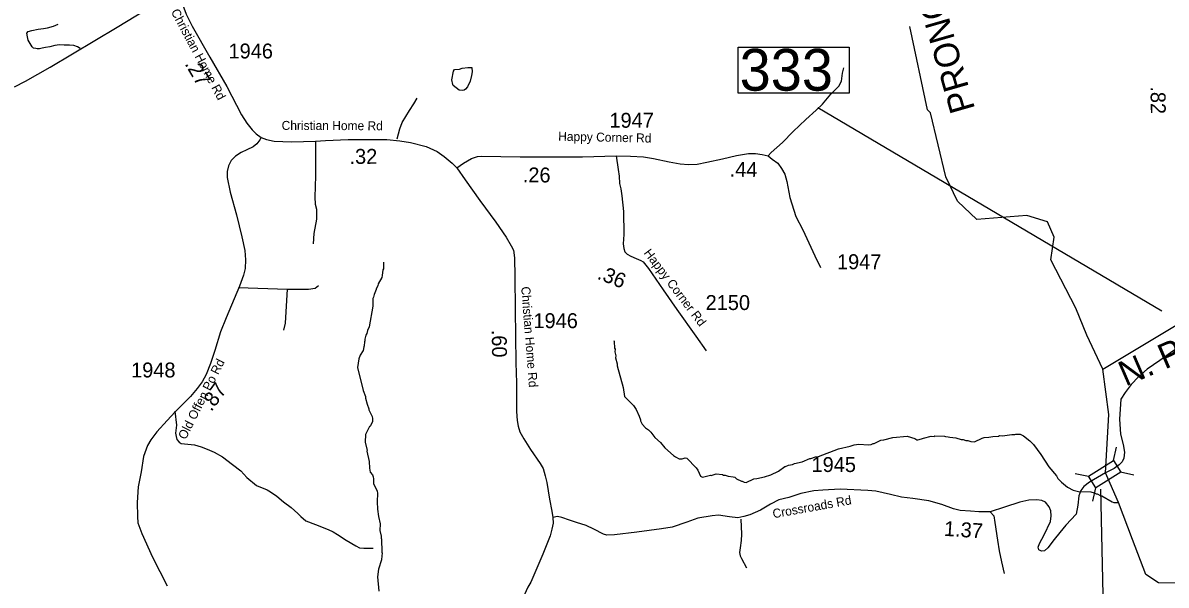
# Model space of a CAD drawing. Extents: x 1248224 to 1454986, y 825081 to 985870.
# Drawn here: x 1389518 to 1399090, y 933834 to 938542 of the extents above; entities that cross this region are included whole.
import ezdxf

# ---------------------------------------------------------------- set-up
doc = ezdxf.new("R2010")
doc.units = 0
for name, color, linetype in [('Exist Hydrographic Creek Single Shore', 7, 'Continuous'), ('Exist Hydrographic Misc Water Feature', 7, 'Continuous'), ('Exist Hydrographic River Shore', 7, 'Continuous'), ('Exist Hydrographic River Shore Label', 7, 'Continuous'), ('Exist Road Non-System Type 51', 7, 'Continuous'), ('Exist Road Secondary Mileage Hundredths English Label', 7, 'Continuous'), ('Exist Road Secondary Structure Standard Bridge CELL', 7, 'Continuous'), ('Exist Road Secondary Structure Standard Bridge Number Label', 7, 'Continuous'), ('Exist Road Secondary Type 41 Attributed', 7, 'Continuous'), ('Exist Road Secondary Type 51 Attributed', 7, 'Continuous'), ('Exist Road Secondary Type 51 Label', 7, 'Continuous'), ('Exist Road Secondary Type 51 Number Label', 7, 'Continuous')]:
    doc.layers.add(name, color=color, linetype=linetype)

msp = doc.modelspace()

# ---------------------------------------------------------------- linework, layer by layer
at = {"layer": 'Exist Hydrographic Creek Single Shore'}
msp.add_lwpolyline([(1398691.4, 934524.5), (1398583.6, 934772.9)], dxfattribs=at)
at = {"layer": 'Exist Hydrographic Misc Water Feature'}
for points in [[(1393131.6, 938151.3), (1393172.2, 938154.8), (1393196.4, 938162.2), (1393244.6, 938169), (1393276.1, 938168.2), (1393279.7, 938132), (1393275, 938100.2), (1393261.9, 938052.5), (1393240.6, 938005), (1393224.2, 937985.4), (1393212, 937977.7), (1393195.9, 937974.2), (1393172, 937978.8), (1393121, 938018), (1393117.2, 938026.1), (1393110.1, 938064.3), (1393123.9, 938135.9), (1393131.6, 938151.3)], [(1392537.2, 936538.4), (1392535.9, 936482.4), (1392531.7, 936474.5), (1392526.4, 936426.6), (1392522.1, 936410.7), (1392492.8, 936355.5), (1392488.4, 936339.6), (1392475.8, 936315.9), (1392475.6, 936307.9), (1392458.7, 936268.2), (1392454.1, 936244.3), (1392447.8, 936232.5), (1392448.2, 936168.5), (1392416.1, 935997.2), (1392403.3, 935965.6), (1392398.8, 935941.7), (1392390.4, 935925.9), (1392381.7, 935894.1), (1392381.3, 935878.1), (1392377.1, 935870.2), (1392376.2, 935838.2), (1392372, 935830.3), (1392367.3, 935798.4), (1392342.4, 935759.1), (1392329.6, 935727.4), (1392319.8, 935655.6), (1392367.2, 935462.5), (1392386.1, 935414), (1392385.7, 935398), (1392400, 935349.5), (1392415.5, 935309.2), (1392415.3, 935301.2), (1392442, 935244.5), (1392445.5, 935228.4), (1392445, 935204.4), (1392432.2, 935172.7), (1392426, 935162.9), (1392419.9, 935161), (1392386.3, 935093.9), (1392384.7, 935029.9), (1392399.1, 934961.5), (1392396.9, 934955.3), (1392416.9, 934869), (1392419.5, 934813.1), (1392426.8, 934780.9), (1392444.2, 934756.4), (1392449.7, 934740.3), (1392453.4, 934724.2), (1392452.4, 934684.2), (1392482.9, 934619.4), (1392486.5, 934603.3), (1392483.1, 934531.4), (1392487.9, 934468.6), (1392494.1, 934407.1), (1392508.3, 934346.8), (1392507, 934290.8), (1392517.8, 934242.5), (1392517.4, 934226.5), (1392521.2, 934218.4), (1392522.6, 934110.4), (1392526.4, 934102.3), (1392521.8, 934078.4), (1392521.1, 934046.4), (1392495.2, 933967), (1392485.6, 933903.3), (1392498.7, 933782.9)], [(1394465.6, 935882.2), (1394469.4, 935874.1), (1394472.1, 935818), (1394475.9, 935809.9), (1394475.3, 935785.9), (1394482.5, 935753.7), (1394480.2, 935737.8), (1394492.9, 935685.5), (1394492.5, 935669.5), (1394544.1, 935488.1), (1394554.3, 935411.9), (1394630.5, 935338), (1394651.7, 935305.4), (1394678.4, 935248.8), (1394689.5, 935216.5), (1394689.4, 935208.5), (1394702.8, 935180.1), (1394732, 935149.5), (1394755.6, 935132.8), (1394775.1, 935114.3), (1394809.3, 935069.1), (1394857.1, 935028.3), (1394892, 934983.4), (1394966.5, 934919.5), (1394982.1, 934907.2), (1395013.8, 934892.3), (1395037.8, 934891.7), (1395062, 934899.2), (1395077.9, 934896.7), (1395154, 934816.9), (1395169.6, 934796.9), (1395190.7, 934747.1), (1395202.2, 934739.7), (1395208.4, 934738.4), (1395274.5, 934753.8), (1395280.1, 934752.1), (1395323.1, 934766.3), (1395374.6, 934759.3), (1395382.5, 934755.1), (1395398.5, 934754.7), (1395422.3, 934746.1), (1395466.2, 934741), (1395480.1, 934736.7), (1395493.8, 934724.4), (1395533.3, 934703.4), (1395541.3, 934703.2), (1395557.1, 934694.8), (1395573.1, 934694.3), (1395637.8, 934724.8), (1395661.9, 934726.1), (1395727, 934739.7), (1395781.2, 934758.3), (1395843.4, 934787.6), (1395896.4, 934826.3), (1395904.4, 934826.1), (1395928.6, 934837.6), (1395960.8, 934844.8), (1395977, 934852.3), (1396041.3, 934866.7), (1396105.9, 934893.1), (1396113.9, 934892.9), (1396154.3, 934907.9), (1396178.4, 934911.3), (1396348, 934975.1), (1396444.5, 934996.7), (1396476.8, 935007.9), (1396517, 935014.8), (1396596.8, 935008.9), (1396620.9, 935012.3), (1396637.1, 935019.9), (1396645.1, 935019.7), (1396701.7, 935046.3), (1396725.8, 935049.7), (1396801.7, 935069.8), (1396922.7, 935080.8), (1396985.9, 935061.3)], [(1396985.9, 935061.3), (1397001.9, 935050.8), (1397009.9, 935050.6), (1397042.1, 935057.8), (1397058.3, 935065.4), (1397122.6, 935079.8), (1397146.6, 935079.2), (1397154.7, 935083), (1397234.6, 935081), (1397242.5, 935076.8), (1397264.6, 935076.3), (1397278.4, 935071.9), (1397328.3, 935066.6), (1397374, 935053.5), (1397390, 935053.1), (1397413.8, 935044.6), (1397429.7, 935044.2), (1397453.6, 935035.6), (1397485.6, 935034.7), (1397550.3, 935065.1), (1397566.4, 935068.8), (1397606.5, 935071.7), (1397638.7, 935078.9), (1397686.8, 935081.7), (1397694.8, 935085.5), (1397718.8, 935085), (1397799, 935094.9), (1397823, 935094.3), (1397831.1, 935098.1), (1397869.2, 935097.2), (1397896.9, 935084.5), (1397949.8, 935041.2), (1397979.1, 935010.4), (1398041.1, 934928.8), (1398108.6, 934825.2), (1398170.7, 934747.6), (1398184.2, 934725.3), (1398213.5, 934694.6), (1398264.5, 934655.3), (1398311.9, 934630.1), (1398355.7, 934616.9), (1398459.5, 934614.4), (1398487.3, 934605.7), (1398503.2, 934597.3), (1398511.2, 934597), (1398542.8, 934580.3), (1398550.8, 934580.1), (1398637.5, 934529.9), (1398653.4, 934525.5), (1398691.4, 934524.5)]]:
    msp.add_lwpolyline(points, dxfattribs=at)
at = {"layer": 'Exist Hydrographic River Shore'}
for points in [[(1398560.2, 935641.5), (1398425.9, 935927.9), (1398332.7, 936153.1), (1398124.7, 936557.8), (1398152.8, 936747.6), (1398097.7, 936876.8), (1397923.7, 936929.5), (1397505.7, 936895.3), (1397342.7, 937049.6), (1397246.7, 937251.8), (1397115.7, 937789.5), (1397091.7, 937813), (1396944.4, 938511.1)], [(1398560.2, 935641.5), (1399228.5, 936043.5)], [(1398583.6, 934772.9), (1398611.5, 935262.3), (1398560.2, 935641.5)], [(1399218.7, 933850.4), (1399026.8, 933854.1), (1398919.8, 933921.9), (1398809.7, 934216.4), (1398691.4, 934524.5)]]:
    msp.add_lwpolyline(points, dxfattribs=at)
at = {"layer": 'Exist Road Non-System Type 51'}
msp.add_line((1391323.6, 936327.2), (1391730.1, 936311.5), dxfattribs=at)
for points in [[(1389997.6, 938327), (1389973.9, 938341.4), (1389944.1, 938352), (1389908.1, 938354.8), (1389862.1, 938355.7), (1389824.1, 938356.5), (1389784, 938351.3), (1389743.7, 938342.1), (1389707.6, 938334.8), (1389679.4, 938329.4), (1389657.3, 938323.8), (1389637.3, 938324.2), (1389625.3, 938326.4), (1389607.4, 938330.8), (1389595.6, 938341.1), (1389585.9, 938355.3), (1389562.7, 938395.8), (1389557.3, 938423.9), (1389549.9, 938454.1), (1389562.2, 938469.8), (1389592.4, 938477.2), (1389646.7, 938490.1), (1389690.8, 938495.2), (1389722.9, 938500.6), (1389773.2, 938513.6), (1389813.6, 938530.8)], [(1395759.1, 937427), (1395782.6, 937456.7), (1395878.7, 937541), (1395966.4, 937632.2), (1396072.6, 937731.7), (1396158.6, 937811), (1396212.6, 937860), (1396283.4, 937944.3), (1396349.1, 938011.8), (1396372.7, 938052.3), (1396379.5, 938121.5), (1396390.9, 938164.4)], [(1392652.3, 937571), (1392674, 937654.6), (1392693, 937706.3), (1392724.1, 937757.7), (1392755.1, 937807.1), (1392790.3, 937864.4), (1392819.3, 937911.9)], [(1391968.6, 937552), (1391968.6, 937495.5), (1391967, 937261.4), (1391962.1, 937082.3), (1391963.8, 937024.3), (1391975, 936980.7), (1391975, 936945.2), (1391975, 936898.4), (1391954.1, 936779), (1391949.2, 936692.5)], [(1391730.1, 936311.5), (1391714.5, 936026), (1391698.9, 935967.3)], [(1391730.1, 936311.5), (1391910, 936311.5), (1391964.7, 936319.4), (1391992, 936342.8)], [(1390789.1, 935289), (1390802.7, 935172.6), (1390795.4, 935106.7), (1390800.8, 935078.6), (1390806.3, 935054.4), (1390825.9, 935032), (1390843.7, 935019.7), (1390953.5, 935007.5), (1391009.2, 934992.3), (1391060.9, 934973.3), (1391120.4, 934948.1), (1391189.6, 934906.6), (1391272.5, 934844.9), (1391341.4, 934791.5), (1391392.3, 934734.4), (1391475, 934666.7), (1391562.4, 934632.9), (1391592.1, 934614.3), (1391645.3, 934577.2), (1391700.5, 934532.1), (1391763.5, 934482.8), (1391818.6, 934433.7), (1391846.1, 934407.1), (1391887.4, 934372.2), (1391966.9, 934342.6), (1392074, 934298.4), (1392115.7, 934279.6), (1392153.3, 934256.8), (1392224.4, 934211.3), (1392305.5, 934161.7), (1392337.2, 934147), (1392371.1, 934144.3), (1392401.2, 934143.7), (1392449.2, 934142.8)], [(1395530.2, 934384.9), (1395533.7, 934260.8), (1395532.6, 934206.7), (1395523.4, 934144.9), (1395518.6, 934107), (1395524.1, 934078.8), (1395535.6, 934056.6), (1395576.1, 933979.7)], [(1397616.5, 934448.6), (1397646.1, 934414.1), (1397656, 934357.2), (1397678.3, 934211.1), (1397693.1, 934122), (1397710.5, 934027.9), (1397735.2, 933931.3)]]:
    msp.add_lwpolyline(points, dxfattribs=at)
at = {"layer": 'Exist Road Secondary Structure Standard Bridge CELL'}
for p, q in [((1398648.6, 934877.4), (1398673.3, 934987.9)), ((1398328.6, 934769.7), (1398439, 934745)), ((1398709.2, 934781.9), (1398819.7, 934757.2)), ((1398476.4, 934536.8), (1398501.1, 934647.3))]:
    msp.add_line(p, q, dxfattribs=at)
msp.add_lwpolyline([(1398439, 934745), (1398648.3, 934877.9), (1398710.4, 934780.1), (1398501.1, 934647.3)], close=True, dxfattribs=at)
at = {"layer": 'Exist Road Secondary Structure Standard Bridge Number Label'}
msp.add_line((1399055.3, 936128.5), (1396172.8, 937829.2), dxfattribs=at)
msp.add_lwpolyline([(1395506.6, 938338.3), (1396435.6, 938338.3), (1396435.6, 937954.2), (1395506.6, 937954.2)], close=True, dxfattribs=at)
msp.add_lwpolyline([(1398541.2, 934638.1), (1398562.7, 933627.4), (1395530.6, 933046.8)], dxfattribs=at)
at = {"layer": 'Exist Road Secondary Type 41 Attributed'}
msp.add_lwpolyline([(1394486.4, 937427.2), (1394502.6, 937312.5), (1394511.2, 937257.2), (1394512.5, 937195.8), (1394523.5, 937151.5), (1394532.1, 937092.5), (1394545.6, 936961.1), (1394548.1, 936768.9), (1394544.4, 936690.2), (1394549.3, 936652.1), (1394559.1, 936623.8), (1394576.3, 936604.2), (1394608.2, 936587), (1394653.7, 936567.3), (1394690.5, 936552.6), (1394712.6, 936541.5), (1394755.6, 936485), (1394878.1, 936304.9), (1394993.6, 936142.7), (1395152.9, 935917.1), (1395239.8, 935794.5)], dxfattribs=at)
at = {"layer": 'Exist Road Secondary Type 51 Attributed'}
for points in [[(1389446.5, 938007.4), (1389540.2, 938054.9), (1389746.1, 938171.7), (1390307.2, 938506.4), (1390619.7, 938696.7), (1390822.2, 938804.9)], [(1390822.2, 938804.9), (1390848.9, 938711.1), (1390885.2, 938613.4), (1390934, 938514.5), (1391081.7, 938254), (1391226.6, 938008.1), (1391346.8, 937772.6), (1391391.5, 937700.6), (1391436.5, 937645.5), (1391471.6, 937611.7), (1391511.6, 937582.9)], [(1391511.6, 937582.9), (1391501.6, 937562.6), (1391476.6, 937528.8), (1391446.6, 937503.7), (1391392.8, 937478.7), (1391344, 937456.2), (1391298.9, 937426.1), (1391261.4, 937389.8), (1391240.1, 937343.4), (1391227.6, 937298.4), (1391228.8, 937245.8), (1391252.5, 937125.1), (1391306.3, 936933.5), (1391351.3, 936749.4), (1391375.1, 936636.7), (1391381.4, 936556.3), (1391377.6, 936483.6), (1391366.3, 936428.5), (1391332.6, 936337.1), (1391218.8, 936072.5), (1391171.3, 935954.8), (1391123.7, 935799.5), (1391087.7, 935688.7), (1391052.7, 935597.3), (1391017.7, 935534.7), (1390977.6, 935479.6), (1390921.3, 935411.9), (1390792.7, 935285), (1390726.4, 935211.1), (1390638.8, 935115.9), (1390588.7, 935049.6), (1390559.9, 935002), (1390527.4, 934911.8), (1390508.8, 934783.7), (1390483.8, 934656), (1390473.8, 934525.8), (1390476.3, 934409.3), (1390478.8, 934355.4), (1390512.4, 934266), (1390603.7, 934066.9), (1390726, 933827.3)], [(1391511.6, 937582.9), (1391556.3, 937564.1), (1391622.1, 937551.2), (1391766.5, 937546.1), (1391968.6, 937552), (1392050.2, 937556.4), (1392241, 937564.1), (1392563.8, 937565.7), (1392673.4, 937555.3), (1392763.7, 937541.1), (1392893.9, 937506.3), (1392985.4, 937465), (1393044.4, 937424), (1393111.4, 937367.2), (1393150.1, 937328.5)], [(1394486.4, 937427.2), (1394605.4, 937425.9), (1394714.7, 937420.9), (1394798.2, 937405), (1394928.4, 937376.7), (1395021.7, 937360.7), (1395091.7, 937354.6), (1395164.2, 937359.5), (1395245.2, 937374.2), (1395376.6, 937403.7), (1395493.3, 937432), (1395594.6, 937449.2), (1395652.3, 937447.9), (1395707.5, 937440.6), (1395759.1, 937427), (1395792.3, 937401.2), (1395837.7, 937368.1), (1395870.9, 937322.6), (1395897.9, 937275.9), (1395913.8, 937213.2), (1395940.5, 937079.9), (1395990.8, 936921.3), (1396048.6, 936809.5), (1396149, 936591.5), (1396197.2, 936492.7)], [(1393150.1, 937328.5), (1393206.7, 937367), (1393273, 937405.1), (1393323.4, 937422.3), (1393359, 937424.7), (1393681.9, 937419.8), (1393987.3, 937418.6), (1394202.2, 937421), (1394486.4, 937427.2)], [(1393150.1, 937328.5), (1393222.2, 937227.9), (1393344.7, 937055), (1393477.5, 936873.1), (1393565, 936748.5), (1393606.3, 936675), (1393624.3, 936637.5), (1393633.4, 936574.3), (1393635.9, 936415.6), (1393638.5, 936142.6), (1393645, 935694.4), (1393651.4, 935526.6), (1393649.9, 935286.4), (1393656.4, 935212.8), (1393664.1, 935165.1), (1393679.6, 935118.6), (1393711.8, 935059.2), (1393768.6, 934970.2), (1393849.7, 934851), (1393872.9, 934811), (1393889.6, 934749.1), (1393903.8, 934692.3), (1393925.7, 934552.9), (1393946.3, 934454.2), (1393955.4, 934400)], [(1399249.6, 935848.6), (1399196.7, 935824.5), (1399147.3, 935791.5), (1399036.7, 935713.9), (1398930.9, 935643.2), (1398857.9, 935577.3), (1398796.8, 935513.7), (1398747.4, 935447.8), (1398712.1, 935391.3), (1398700.3, 935224.2), (1398707.5, 935097.4), (1398730.8, 935010.2), (1398740.6, 934946.3), (1398735.7, 934897.1), (1398721, 934866.4), (1398697.7, 934840.6), (1398654.7, 934811.1), (1398583.6, 934772.9)], [(1398583.6, 934772.9), (1398447.9, 934696.4), (1398400, 934660.8), (1398376.7, 934625.2), (1398358.2, 934582.2), (1398349.7, 934504.3), (1398337.5, 934428.1), (1398251.5, 934334.7), (1398199.9, 934274.5), (1398152, 934216.7), (1398099.2, 934146.7), (1398071, 934120.9), (1398046.4, 934117.2), (1398024.3, 934129.5), (1398018.2, 934152.8), (1398029.3, 934183.5), (1398068.9, 934254.5), (1398123, 934367.5), (1398126.7, 934413), (1398125.4, 934456), (1398110.7, 934490.4), (1398078.8, 934528.5), (1398048.1, 934543.3), (1398007.5, 934548.2), (1397941.2, 934545.7), (1397863.9, 934527.3), (1397736.2, 934486.7), (1397616.5, 934448.6), (1397521.9, 934447.4), (1397451.9, 934452.3), (1397366, 934459.7), (1397309.5, 934471.9), (1397212.5, 934508.8), (1397103.2, 934539.5), (1396970, 934559), (1396874.3, 934568.9), (1396782.2, 934593.4), (1396660.6, 934620.5), (1396591.8, 934626.6), (1396360.5, 934636.5), (1396215.6, 934629.1), (1396139.5, 934624.2), (1396030.2, 934599.6), (1395931.9, 934567.7), (1395847.2, 934546.8), (1395776.6, 934512.7), (1395693.1, 934461.1), (1395603.4, 934423), (1395554.3, 934407.1), (1395502.7, 934397.2), (1395435.2, 934405.8), (1395341.9, 934418.1), (1395287.9, 934414.4), (1395168.2, 934393.6), (1395077.3, 934361.7), (1394953.3, 934319.9), (1394864.9, 934305.2), (1394657.8, 934278.1), (1394472.4, 934254.7), (1394406.1, 934252.3), (1394379.1, 934259.6), (1394298.1, 934302.6), (1394233, 934332.1), (1394151.9, 934359.2), (1394094.2, 934376.4), (1394029.1, 934400.3), (1393994.7, 934407.7), (1393955.4, 934400)], [(1393955.4, 934400), (1393957.1, 934353.7), (1393947.1, 934301.8), (1393933.1, 934245.9), (1393871.3, 934092.2), (1393769.6, 933858.7), (1393745.7, 933816.8), (1393707.8, 933729), (1393676.1, 933644), (1393650.1, 933532.2), (1393638.2, 933476.3), (1393628.2, 933412.4), (1393616.2, 933348.5), (1393590.3, 933258.7), (1393566.5, 933195.7), (1393420.9, 932894.3), (1393195.8, 932396.4), (1393066.2, 932121), (1392970, 931920.9)]]:
    msp.add_lwpolyline(points, dxfattribs=at)

# ---------------------------------------------------------------- texts
at = {"layer": 'Exist Hydrographic River Shore Label'}
for s, rotation, p in [('PRONG', 106.04369, (1397491.8, 937821.2)), ('N. PRONG', 23.42689, (1398749.9, 935495.4))]:
    msp.add_text(s, height=210, rotation=rotation, dxfattribs=at).set_placement(p)
at = {"layer": 'Exist Road Secondary Mileage Hundredths English Label'}
for s, rotation, p in [('.27', 300.51398, (1390869.4, 938198.4)), ('.82', 270.86744, (1398958.9, 938009.5)), ('.32', 0.27123, (1392252.8, 937360.5)), ('.44', 358.78041, (1395434.8, 937254.8)), ('.26', 359.76904, (1393703.2, 937206.2)), ('.36', 338.18342, (1394319.5, 936401.3)), ('.60', 270.82521, (1393443, 935971.2)), ('.87', 53.99292, (1391095.3, 935281.2)), ('1.37', 355.98281, (1397226.8, 934247))]:
    msp.add_text(s, height=125, rotation=rotation, dxfattribs=at).set_placement(p)
at = {"layer": 'Exist Road Secondary Structure Standard Bridge Number Label'}
msp.add_text('333', height=350, dxfattribs=at).set_placement((1395519.1, 937973.9))
at = {"layer": 'Exist Road Secondary Type 51 Label'}
for s, rotation, p in [('Christian Home Rd', 298.065, (1390754.8, 938635)), ('Christian Home Rd', 359.77759, (1391684.2, 937645.7)), ('Happy Corner Rd', 358.81516, (1393999.2, 937555.1)), ('Happy Corner Rd', 307.20767, (1394712.9, 936614.4)), ('Christian Home Rd', 274.39618, (1393689.9, 936331.5)), ('Old Offen Po Rd', 63.41728, (1390880.4, 935046.5)), ('Crossroads Rd', 10.16866, (1395802.1, 934393.3))]:
    msp.add_text(s, height=75, rotation=rotation, dxfattribs=at).set_placement(p)
at = {"layer": 'Exist Road Secondary Type 51 Number Label'}
for s, p in [('1946', (1391239.5, 938243.6)), ('1947', (1394428.9, 937663.4)), ('1947', (1396334.1, 936479.1)), ('2150', (1395234.1, 936137.2)), ('1946', (1393792.7, 935985.6)), ('1948', (1390423.8, 935572.5)), ('1945', (1396121, 934780.7))]:
    msp.add_text(s, height=125, dxfattribs=at).set_placement(p)

doc.saveas('drawing.dxf')
